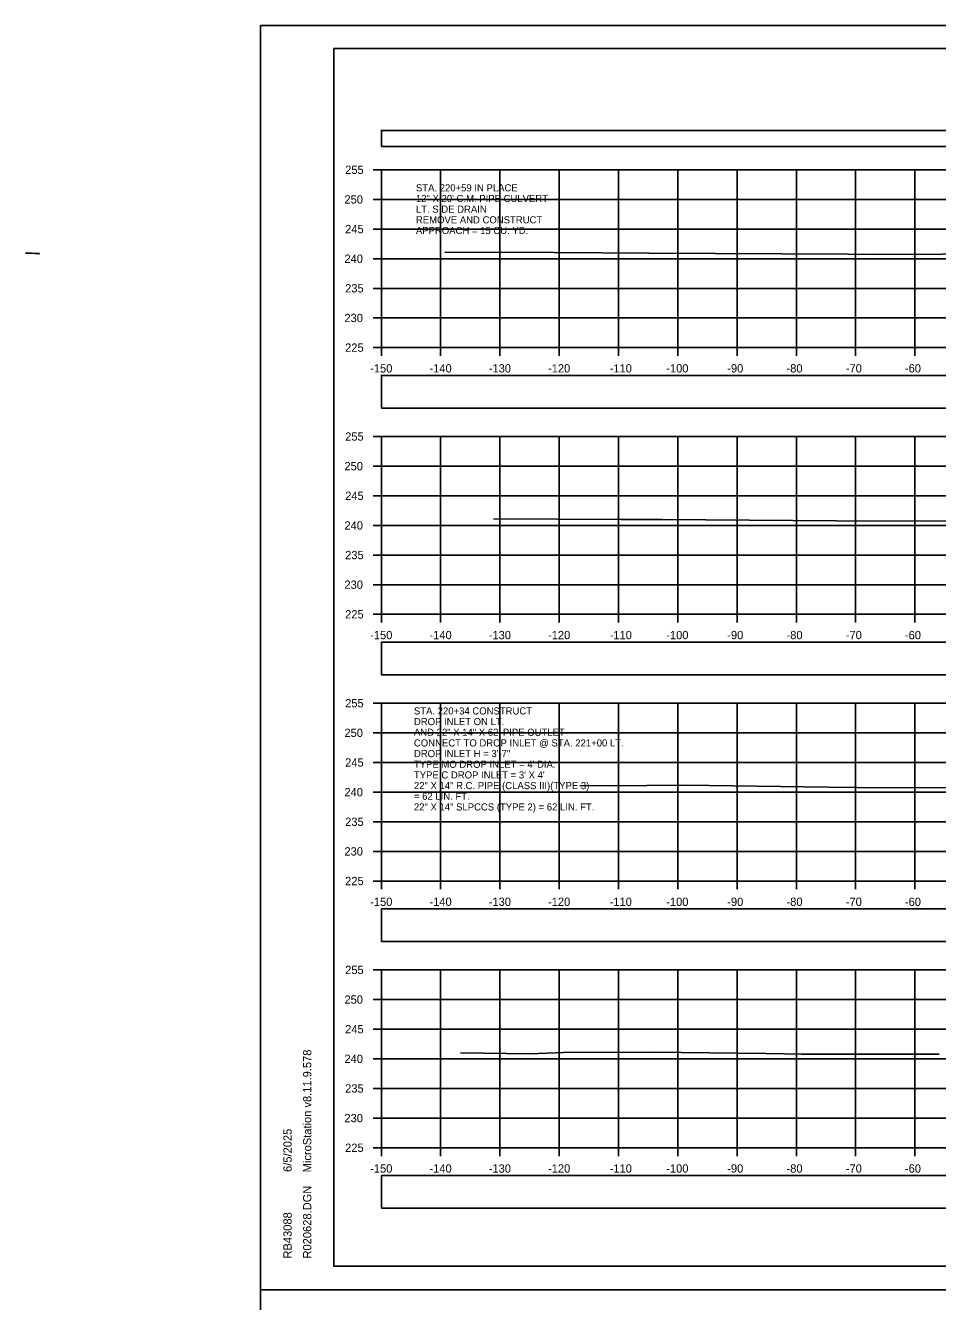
# Model space of a CAD drawing. Extents: x 1369627 to 1374022, y 380035 to 398173.
# Drawn here: x 1371888.5 to 1372042.3, y 384516.9 to 384732.2 of the extents above; entities that cross this region are included whole.
import ezdxf

# ---------------------------------------------------------------- set-up
doc = ezdxf.new("R2010")
doc.units = 0
for name, color, linetype in [('Default', 7, 'Continuous'), ('R_Axis', 7, 'Continuous'), ('R_Axis Annot', 7, 'Continuous'), ('R_Border', 7, 'Continuous'), ('R_Drive', 7, 'Continuous'), ('R_Exist Surface', 7, 'Continuous'), ('R_Grid', 7, 'Continuous'), ('R_No Plot', 7, 'Continuous'), ('R_Water', 7, 'Continuous'), ('R_Water Annot', 7, 'Continuous')]:
    doc.layers.add(name, color=color, linetype=linetype)

msp = doc.modelspace()

# ---------------------------------------------------------------- linework, layer by layer
at = {"layer": 'Default'}
for points in [[(1371948.53, 384711.8), (1372248.53, 384711.8), (1372248.53, 384714.5), (1371948.53, 384714.5)], [(1371948.53, 384667.66), (1372248.53, 384667.66), (1372248.53, 384673.18), (1371948.53, 384673.18)], [(1371948.53, 384622.63), (1372248.53, 384622.63), (1372248.53, 384628.16), (1371948.53, 384628.16)], [(1371948.53, 384577.65), (1372248.53, 384577.65), (1372248.53, 384583.17), (1371948.53, 384583.17)], [(1371948.53, 384532.65), (1372248.53, 384532.65), (1372248.53, 384538.17), (1371948.53, 384538.17)]]:
    msp.add_lwpolyline(points, close=True, dxfattribs=at)
at = {"layer": 'R_Axis'}
for p, q in [((1371947.13, 384707.86), (1371948.53, 384707.86)), ((1371948.53, 384677.86), (1371948.53, 384707.86)), ((1371947.13, 384702.86), (1371948.53, 384702.86)), ((1371947.13, 384697.86), (1371948.53, 384697.86)), ((1371947.13, 384692.86), (1371948.53, 384692.86)), ((1371947.13, 384687.86), (1371948.53, 384687.86)), ((1371947.13, 384682.86), (1371948.53, 384682.86)), ((1371947.13, 384677.86), (1371948.53, 384677.86)), ((1371948.53, 384677.86), (1372248.53, 384677.86)), ((1371948.53, 384676.46), (1371948.53, 384677.86)), ((1371958.53, 384676.46), (1371958.53, 384677.86)), ((1371968.53, 384676.46), (1371968.53, 384677.86)), ((1371978.53, 384676.46), (1371978.53, 384677.86)), ((1371988.53, 384676.46), (1371988.53, 384677.86)), ((1371998.53, 384676.46), (1371998.53, 384677.86)), ((1372008.53, 384676.46), (1372008.53, 384677.86)), ((1372018.53, 384676.46), (1372018.53, 384677.86)), ((1372028.53, 384676.46), (1372028.53, 384677.86)), ((1372038.53, 384676.46), (1372038.53, 384677.86)), ((1371947.13, 384662.86), (1371948.53, 384662.86)), ((1371948.53, 384632.86), (1371948.53, 384662.86)), ((1371947.13, 384657.86), (1371948.53, 384657.86)), ((1371947.13, 384652.86), (1371948.53, 384652.86)), ((1371947.13, 384647.86), (1371948.53, 384647.86)), ((1371947.13, 384642.86), (1371948.53, 384642.86)), ((1371947.13, 384637.86), (1371948.53, 384637.86)), ((1371947.13, 384632.86), (1371948.53, 384632.86)), ((1371948.53, 384632.86), (1372248.53, 384632.86)), ((1371948.53, 384631.46), (1371948.53, 384632.86)), ((1371958.53, 384631.46), (1371958.53, 384632.86)), ((1371968.53, 384631.46), (1371968.53, 384632.86)), ((1371978.53, 384631.46), (1371978.53, 384632.86)), ((1371988.53, 384631.46), (1371988.53, 384632.86)), ((1371998.53, 384631.46), (1371998.53, 384632.86)), ((1372008.53, 384631.46), (1372008.53, 384632.86)), ((1372018.53, 384631.46), (1372018.53, 384632.86)), ((1372028.53, 384631.46), (1372028.53, 384632.86)), ((1372038.53, 384631.46), (1372038.53, 384632.86)), ((1371947.13, 384617.86), (1371948.53, 384617.86)), ((1371948.53, 384587.86), (1371948.53, 384617.86)), ((1371947.13, 384612.86), (1371948.53, 384612.86)), ((1371947.13, 384607.86), (1371948.53, 384607.86)), ((1371947.13, 384602.86), (1371948.53, 384602.86)), ((1371947.13, 384597.86), (1371948.53, 384597.86)), ((1371947.13, 384592.86), (1371948.53, 384592.86)), ((1371947.13, 384587.86), (1371948.53, 384587.86)), ((1371948.53, 384587.86), (1372248.53, 384587.86)), ((1371948.53, 384586.46), (1371948.53, 384587.86)), ((1371958.53, 384586.46), (1371958.53, 384587.86)), ((1371968.53, 384586.46), (1371968.53, 384587.86)), ((1371978.53, 384586.46), (1371978.53, 384587.86)), ((1371988.53, 384586.46), (1371988.53, 384587.86)), ((1371998.53, 384586.46), (1371998.53, 384587.86)), ((1372008.53, 384586.46), (1372008.53, 384587.86)), ((1372018.53, 384586.46), (1372018.53, 384587.86)), ((1372028.53, 384586.46), (1372028.53, 384587.86)), ((1372038.53, 384586.46), (1372038.53, 384587.86)), ((1371947.13, 384572.86), (1371948.53, 384572.86)), ((1371948.53, 384542.86), (1371948.53, 384572.86)), ((1371947.13, 384567.86), (1371948.53, 384567.86)), ((1371947.13, 384562.86), (1371948.53, 384562.86)), ((1371947.13, 384557.86), (1371948.53, 384557.86)), ((1371947.13, 384552.86), (1371948.53, 384552.86)), ((1371947.13, 384547.86), (1371948.53, 384547.86)), ((1371947.13, 384542.86), (1371948.53, 384542.86)), ((1371948.53, 384542.86), (1372248.53, 384542.86)), ((1371948.53, 384541.46), (1371948.53, 384542.86)), ((1371958.53, 384541.46), (1371958.53, 384542.86)), ((1371968.53, 384541.46), (1371968.53, 384542.86)), ((1371978.53, 384541.46), (1371978.53, 384542.86)), ((1371988.53, 384541.46), (1371988.53, 384542.86)), ((1371998.53, 384541.46), (1371998.53, 384542.86)), ((1372008.53, 384541.46), (1372008.53, 384542.86)), ((1372018.53, 384541.46), (1372018.53, 384542.86)), ((1372028.53, 384541.46), (1372028.53, 384542.86)), ((1372038.53, 384541.46), (1372038.53, 384542.86))]:
    msp.add_line(p, q, dxfattribs=at)
at = {"layer": 'R_Border'}
for p, q in [((1371940.53, 384728.31), (1372256.71, 384728.31)), ((1371940.53, 384522.85), (1371940.53, 384728.31)), ((1371940.53, 384522.85), (1371940.53, 384522.85)), ((1372256.71, 384522.85), (1371940.53, 384522.85))]:
    msp.add_line(p, q, dxfattribs=at)
at = {"layer": 'R_Drive'}
for p, q in [((1371889.59, 384693.78), (1371888.51, 384693.78)), ((1371888.51, 384693.78), (1371890.06, 384693.74)), ((1371890.06, 384693.74), (1371889.59, 384693.78)), ((1371890.06, 384693.74), (1371890.76, 384693.67)), ((1371890.89, 384693.72), (1371890.06, 384693.74)), ((1371890.76, 384693.67), (1371890.89, 384693.72))]:
    msp.add_line(p, q, dxfattribs=at)
at = {"layer": 'R_Exist Surface'}
for points in [[(1371959.22, 384693.97), (1371977.7, 384693.88), (1371993.68, 384693.81), (1372027.24, 384693.62), (1372032.05, 384693.59), (1372065.42, 384693.76)], [(1371967.43, 384648.96), (1371988.98, 384648.87), (1371991.2, 384648.86), (1371995.88, 384648.83), (1372032.64, 384648.6), (1372044.63, 384648.66)], [(1371982.02, 384603.96), (1371986.8, 384603.94), (1371999.77, 384604.01), (1372023.87, 384603.68), (1372033.69, 384603.61), (1372071.7, 384603.72)], [(1371961.88, 384558.87), (1371973.63, 384558.73), (1371979.23, 384558.91), (1371994.46, 384558.97), (1372013.39, 384558.78), (1372016.52, 384558.72), (1372019.44, 384558.67), (1372031.02, 384558.67), (1372042.61, 384558.66)]]:
    msp.add_lwpolyline(points, dxfattribs=at)
at = {"layer": 'R_Grid'}
for p, q in [((1371948.53, 384707.86), (1372248.53, 384707.86)), ((1371948.53, 384677.86), (1371948.53, 384707.86)), ((1371958.53, 384677.86), (1371958.53, 384707.86)), ((1371968.53, 384677.86), (1371968.53, 384707.86)), ((1371978.53, 384677.86), (1371978.53, 384707.86)), ((1371988.53, 384677.86), (1371988.53, 384707.86)), ((1371998.53, 384677.86), (1371998.53, 384707.86)), ((1372008.53, 384677.86), (1372008.53, 384707.86)), ((1372018.53, 384677.86), (1372018.53, 384707.86)), ((1372028.53, 384677.86), (1372028.53, 384707.86)), ((1372038.53, 384677.86), (1372038.53, 384707.86)), ((1371948.53, 384702.86), (1372248.53, 384702.86)), ((1371948.53, 384697.86), (1372248.53, 384697.86)), ((1371948.53, 384692.86), (1372248.53, 384692.86)), ((1371948.53, 384687.86), (1372248.53, 384687.86)), ((1371948.53, 384682.86), (1372248.53, 384682.86)), ((1371948.53, 384677.86), (1372248.53, 384677.86)), ((1371948.53, 384662.86), (1372248.53, 384662.86)), ((1371948.53, 384632.86), (1371948.53, 384662.86)), ((1371958.53, 384632.86), (1371958.53, 384662.86)), ((1371968.53, 384632.86), (1371968.53, 384662.86)), ((1371978.53, 384632.86), (1371978.53, 384662.86)), ((1371988.53, 384632.86), (1371988.53, 384662.86)), ((1371998.53, 384632.86), (1371998.53, 384662.86)), ((1372008.53, 384632.86), (1372008.53, 384662.86)), ((1372018.53, 384632.86), (1372018.53, 384662.86)), ((1372028.53, 384632.86), (1372028.53, 384662.86)), ((1372038.53, 384632.86), (1372038.53, 384662.86)), ((1371948.53, 384657.86), (1372248.53, 384657.86)), ((1371948.53, 384652.86), (1372248.53, 384652.86)), ((1371948.53, 384647.86), (1372248.53, 384647.86)), ((1371948.53, 384642.86), (1372248.53, 384642.86)), ((1371948.53, 384637.86), (1372248.53, 384637.86)), ((1371948.53, 384632.86), (1372248.53, 384632.86)), ((1371948.53, 384617.86), (1372248.53, 384617.86)), ((1371948.53, 384587.86), (1371948.53, 384617.86)), ((1371958.53, 384587.86), (1371958.53, 384617.86)), ((1371968.53, 384587.86), (1371968.53, 384617.86)), ((1371978.53, 384587.86), (1371978.53, 384617.86)), ((1371988.53, 384587.86), (1371988.53, 384617.86)), ((1371998.53, 384587.86), (1371998.53, 384617.86)), ((1372008.53, 384587.86), (1372008.53, 384617.86)), ((1372018.53, 384587.86), (1372018.53, 384617.86)), ((1372028.53, 384587.86), (1372028.53, 384617.86)), ((1372038.53, 384587.86), (1372038.53, 384617.86)), ((1371948.53, 384612.86), (1372248.53, 384612.86)), ((1371948.53, 384607.86), (1372248.53, 384607.86)), ((1371948.53, 384602.86), (1372248.53, 384602.86)), ((1371948.53, 384597.86), (1372248.53, 384597.86)), ((1371948.53, 384592.86), (1372248.53, 384592.86)), ((1371948.53, 384587.86), (1372248.53, 384587.86)), ((1371948.53, 384572.86), (1372248.53, 384572.86)), ((1371948.53, 384542.86), (1371948.53, 384572.86)), ((1371958.53, 384542.86), (1371958.53, 384572.86)), ((1371968.53, 384542.86), (1371968.53, 384572.86)), ((1371978.53, 384542.86), (1371978.53, 384572.86)), ((1371988.53, 384542.86), (1371988.53, 384572.86)), ((1371998.53, 384542.86), (1371998.53, 384572.86)), ((1372008.53, 384542.86), (1372008.53, 384572.86)), ((1372018.53, 384542.86), (1372018.53, 384572.86)), ((1372028.53, 384542.86), (1372028.53, 384572.86)), ((1372038.53, 384542.86), (1372038.53, 384572.86)), ((1371948.53, 384567.86), (1372248.53, 384567.86)), ((1371948.53, 384562.86), (1372248.53, 384562.86)), ((1371948.53, 384557.86), (1372248.53, 384557.86)), ((1371948.53, 384552.86), (1372248.53, 384552.86)), ((1371948.53, 384547.86), (1372248.53, 384547.86)), ((1371948.53, 384542.86), (1372248.53, 384542.86))]:
    msp.add_line(p, q, dxfattribs=at)
at = {"layer": 'R_No Plot'}
for p, q in [((1371928.13, 384732.2), (1372261.46, 384732.2)), ((1371928.13, 384518.87), (1372261.46, 384518.87)), ((1371928.13, 384518.87), (1372261.46, 384518.87))]:
    msp.add_line(p, q, dxfattribs=at)
for points in [[(1371928.12, 384732.2), (1372261.46, 384732.2), (1372261.46, 384518.86), (1371928.12, 384518.86)], [(1372174.45, 384728.31), (1372194.07, 384728.31), (1372194.07, 384718.43), (1372210.18, 384718.43), (1372233.38, 384718.43), (1372233.38, 384685.76), (1372256.59, 384685.76), (1372256.71, 384522.85), (1371940.53, 384522.85), (1371940.53, 384728.31)], [(1371928.12, 384518.87), (1372261.46, 384518.87), (1372261.46, 384305.53), (1371928.12, 384305.53)]]:
    msp.add_lwpolyline(points, close=True, dxfattribs=at)

# ---------------------------------------------------------------- texts
at = {"layer": 'R_Axis Annot'}
for s, p in [('255', (1371942.42, 384707.16)), ('250', (1371942.3, 384702.16)), ('245', (1371942.42, 384697.16)), ('240', (1371942.3, 384692.16)), ('235', (1371942.42, 384687.16)), ('230', (1371942.3, 384682.16)), ('225', (1371942.42, 384677.16)), ('-150', (1371946.64, 384673.66)), ('-140', (1371956.64, 384673.66)), ('-130', (1371966.64, 384673.66)), ('-120', (1371976.64, 384673.66)), ('-110', (1371987.04, 384673.66)), ('-100', (1371996.58, 384673.66)), ('-90', (1372006.87, 384673.66)), ('-80', (1372016.87, 384673.66)), ('-70', (1372026.87, 384673.66)), ('-60', (1372036.84, 384673.66)), ('255', (1371942.42, 384662.16)), ('250', (1371942.3, 384657.16)), ('245', (1371942.42, 384652.16)), ('240', (1371942.3, 384647.16)), ('235', (1371942.42, 384642.16)), ('230', (1371942.3, 384637.16)), ('225', (1371942.42, 384632.16)), ('-150', (1371946.64, 384628.66)), ('-140', (1371956.64, 384628.66)), ('-130', (1371966.64, 384628.66)), ('-120', (1371976.64, 384628.66)), ('-110', (1371987.04, 384628.66)), ('-100', (1371996.58, 384628.66)), ('-90', (1372006.87, 384628.66)), ('-80', (1372016.87, 384628.66)), ('-70', (1372026.87, 384628.66)), ('-60', (1372036.84, 384628.66)), ('255', (1371942.42, 384617.16)), ('250', (1371942.3, 384612.16)), ('245', (1371942.42, 384607.16)), ('240', (1371942.3, 384602.16)), ('235', (1371942.42, 384597.16)), ('230', (1371942.3, 384592.16)), ('225', (1371942.42, 384587.16)), ('-150', (1371946.64, 384583.66)), ('-140', (1371956.64, 384583.66)), ('-130', (1371966.64, 384583.66)), ('-120', (1371976.64, 384583.66)), ('-110', (1371987.04, 384583.66)), ('-100', (1371996.58, 384583.66)), ('-90', (1372006.87, 384583.66)), ('-80', (1372016.87, 384583.66)), ('-70', (1372026.87, 384583.66)), ('-60', (1372036.84, 384583.66)), ('255', (1371942.42, 384572.16)), ('250', (1371942.3, 384567.16)), ('245', (1371942.42, 384562.16)), ('240', (1371942.3, 384557.16)), ('235', (1371942.42, 384552.16)), ('230', (1371942.3, 384547.16)), ('225', (1371942.42, 384542.16)), ('-150', (1371946.64, 384538.66)), ('-140', (1371956.64, 384538.66)), ('-130', (1371966.64, 384538.66)), ('-120', (1371976.64, 384538.66)), ('-110', (1371987.04, 384538.66)), ('-100', (1371996.58, 384538.66)), ('-90', (1372006.87, 384538.66)), ('-80', (1372016.87, 384538.66)), ('-70', (1372026.87, 384538.66)), ('-60', (1372036.84, 384538.66))]:
    msp.add_text(s, height=1.4, dxfattribs=at).set_placement(p)
at = {"layer": 'R_Border'}
for s, p in [('MicroStation v8.11.9.578', (1371936.72, 384538.71)), ('6/5/2025', (1371933.4, 384538.78)), ('R020628.DGN', (1371936.72, 384524.17)), ('RB43088', (1371933.4, 384524.17))]:
    msp.add_text(s, height=1.4, rotation=90, dxfattribs=at).set_placement(p)
at = {"layer": 'R_Water'}
for s, p in [('STA. 220+59 IN PLACE', (1371954.36, 384704.22)), ('12" X 20\' C.M. PIPE CULVERT', (1371954.36, 384702.42)), ('LT. SIDE DRAIN', (1371954.36, 384700.62)), ('REMOVE AND CONSTRUCT', (1371954.36, 384698.82)), ('APPROACH = 15 CU. YD. ', (1371954.36, 384697.02))]:
    msp.add_text(s, height=1.2, dxfattribs=at).set_placement(p)
at = {"layer": 'R_Water Annot'}
for s, p in [('STA. 220+34 CONSTRUCT', (1371954.02, 384615.96)), ('AND 22" X 14" X 62\' PIPE OUTLET', (1371954.02, 384612.36)), ('DROP INLET ON LT.', (1371954.02, 384614.16)), ('CONNECT TO DROP INLET @ STA. 221+00 LT.', (1371954.02, 384610.56)), ('DROP INLET H = 3\'-7"', (1371954.02, 384608.76)), ("TYPE MO DROP INLET = 4' DIA.", (1371954.02, 384606.96)), ("TYPE C DROP INLET = 3' X 4'", (1371954.02, 384605.16)), ('22" X 14" R.C. PIPE (CLASS III)(TYPE 3)', (1371954.02, 384603.36)), ('= 62 LIN. FT.', (1371954.02, 384601.56)), ('22" X 14" SLPCCS (TYPE 2) = 62 LIN. FT.', (1371954.02, 384599.76))]:
    msp.add_text(s, height=1.2, dxfattribs=at).set_placement(p)

doc.saveas('drawing.dxf')
